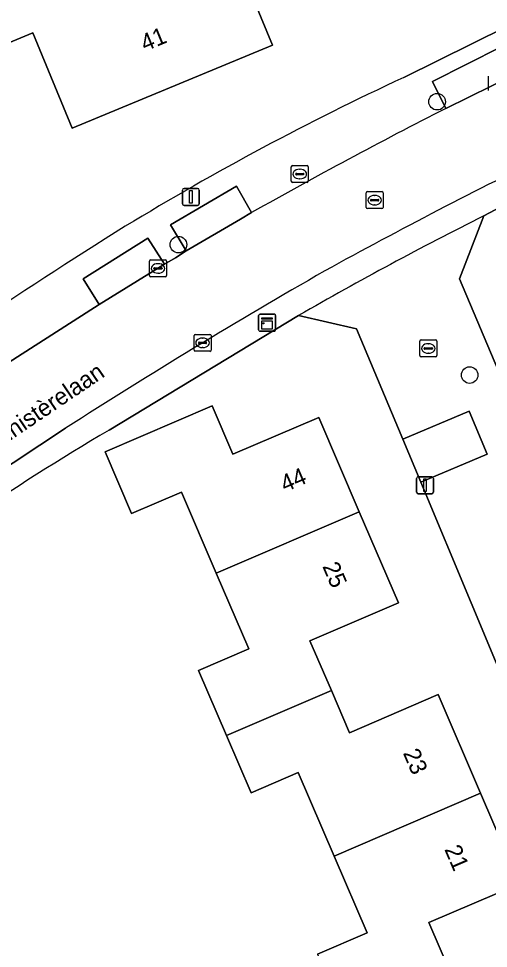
# Model space of a CAD drawing. Extents: x 158472 to 159562, y 388525 to 389606.
# Drawn here: x 158574.4 to 158602.1, y 389102.4 to 389157.2 of the extents above; entities that cross this region are included whole.
import ezdxf

# ---------------------------------------------------------------- set-up
doc = ezdxf.new("R2010")
doc.units = 0
for name, color, linetype in [('IMGEO_Boom', 7, 'Continuous'), ('IMGEO_Brandkraan', 7, 'Continuous'), ('IMGEO_Erf', 7, 'Continuous'), ('IMGEO_Kast', 7, 'Continuous'), ('IMGEO_Kolk', 7, 'Continuous'), ('IMGEO_Lichtmast', 7, 'Continuous'), ('IMGEO_Openbare_ruimte_label', 7, 'Continuous'), ('IMGEO_Pand', 7, 'Continuous'), ('IMGEO_Pand_nummerreeks', 7, 'Continuous'), ('IMGEO_Parkeervlak_open', 7, 'Continuous'), ('IMGEO_Rijbaan_lokaal_open', 7, 'Continuous'), ('IMGEO_Rioolput', 7, 'Continuous'), ('IMGEO_Voetpad_open', 7, 'Continuous')]:
    doc.layers.add(name, color=color, linetype=linetype)

msp = doc.modelspace()

# ---------------------------------------------------------------- linework, layer by layer
at = {"layer": 'IMGEO_Boom'}
for centre in [(158599.098, 389152.266), (158583.856, 389143.844), (158601.015, 389136.161)]:
    msp.add_circle(centre, 0.489, dxfattribs=at)
at = {"layer": 'IMGEO_Brandkraan'}
for p, q in [((158590.507, 389147.576), (158590.507, 389148.428)), ((158590.582, 389148.502), (158591.434, 389148.502)), ((158590.766, 389147.996), (158590.766, 389148.008)), ((158590.809, 389148.045), (158591.207, 389148.045)), ((158590.995, 389148.282), (158591.02, 389148.282)), ((158591.25, 389148.008), (158591.25, 389147.996)), ((158591.508, 389148.428), (158591.508, 389147.576)), ((158591.434, 389147.502), (158590.582, 389147.502)), ((158591.204, 389147.959), (158590.806, 389147.959)), ((158591.018, 389147.722), (158590.993, 389147.722))]:
    msp.add_line(p, q, dxfattribs=at)
for points in [[(158590.507, 389147.576), (158590.507, 389148.428)], [(158590.582, 389148.502), (158591.434, 389148.502)], [(158591.508, 389148.428), (158591.508, 389147.576)], [(158591.434, 389147.502), (158590.582, 389147.502)]]:
    msp.add_lwpolyline(points, dxfattribs=at)
for centre, radius, start, end in [((158590.584, 389148.426), 0.0765, 91.552, 178.448), ((158590.584, 389148.426), 0.0765, 91.552, 178.448), ((158590.806, 389148.005), 0.0403, 85.8775, 175.7526), ((158590.803, 389147.995), 0.0366, 178.938, 274.7102), ((158591.207, 389148.002), 0.043, 264.8664, 352.4533), ((158591.211, 389148.007), 0.0386, 1.7309, 96.639), ((158591.432, 389148.426), 0.0765, 1.552, 88.448), ((158591.432, 389148.426), 0.0765, 1.552, 88.448), ((158590.584, 389147.578), 0.0765, 181.552, 268.448), ((158590.584, 389147.578), 0.0765, 181.552, 268.448), ((158591.432, 389147.578), 0.0765, 271.552, 358.448), ((158591.432, 389147.578), 0.0765, 271.552, 358.448)]:
    msp.add_arc(centre, radius, start, end, dxfattribs=at)
for centre, major_axis, ratio, start_param, end_param in [((158590.994, 389148.002), (-0.387, 0.002), 0.722429, 4.712389, 7.853982), ((158591.019, 389148.002), (-0.39, 0.002), 0.717154, 1.570796, 4.712389)]:
    msp.add_ellipse(centre, major_axis=major_axis, ratio=ratio, start_param=start_param, end_param=end_param, dxfattribs=at)
at = {"layer": 'IMGEO_Erf'}
for points in [[(158597.138, 389153.695), (158607.242, 389158.725), (158620.132, 389164.466), (158628.911, 389168.036), (158631.169, 389168.954), (158636.574, 389170.868), (158639.743, 389171.99), (158642.657, 389172.548), (158642.458, 389173.096), (158646.671, 389174.101), (158649.656, 389174.086), (158656.246, 389174.054), (158682.509, 389189.809)], [(158610.71, 389150.237), (158601.848, 389145.539), (158600.426, 389141.831), (158604.336, 389132.54)], [(158632.28, 389085.631), (158618.202, 389096.374), (158612.964, 389094.303), (158598.129, 389129.848), (158597.07, 389132.386), (158594.354, 389138.893), (158590.94, 389139.667), (158579.773, 389132.914)], [(158592.043, 389102.037), (158594.974, 389103.297), (158593.03, 389107.822), (158590.917, 389112.738), (158588.145, 389111.547), (158586.693, 389114.925), (158585.047, 389118.756), (158588.003, 389120.026), (158586.085, 389124.489), (158584.036, 389129.256), (158581.102, 389127.995), (158579.539, 389131.634), (158585.838, 389134.341), (158587.062, 389131.494), (158592.123, 389133.669), (158594.511, 389128.111), (158596.816, 389122.747), (158591.606, 389120.509), (158592.866, 389117.577), (158593.935, 389115.089), (158599.163, 389117.335), (158601.658, 389111.53), (158603.953, 389106.19), (158598.61, 389103.9), (158599.882, 389100.941)]]:
    msp.add_lwpolyline(points, dxfattribs=at)
msp.add_lwpolyline([(158570.316, 389159.584), (158573.697, 389160.985), (158574.434, 389159.208), (158585.937, 389163.973), (158587.492, 389160.22), (158589.406, 389155.6), (158577.601, 389150.71), (158575.687, 389155.33), (158575.276, 389156.322), (158572.196, 389155.046)], close=True, dxfattribs=at)
for centre, radius, start, end in [((158666.744, 389003.703), 165.356, 114.89452, 121.34537), ((158765.685, 388849.558), 348.499, 122.05467, 125.75483), ((158652.848, 389008.57), 144.227, 120.44216, 128.36399)]:
    msp.add_arc(centre, radius, start, end, dxfattribs=at)
at = {"layer": 'IMGEO_Kast'}
for p, q in [((158588.583, 389138.819), (158588.583, 389139.66)), ((158588.583, 389139.66), (158588.583, 389138.819)), ((158588.658, 389139.744), (158589.499, 389139.744)), ((158589.499, 389139.744), (158588.658, 389139.744)), ((158589.583, 389139.669), (158589.583, 389138.828)), ((158589.583, 389138.828), (158589.583, 389139.669)), ((158589.508, 389138.744), (158588.667, 389138.744)), ((158588.667, 389138.744), (158589.508, 389138.744))]:
    msp.add_line(p, q, dxfattribs=at)
for points in [[(158588.778, 389139.534), (158589.378, 389139.534), (158589.378, 389139.449), (158588.778, 389139.449), (158588.778, 389139.534)], [(158588.778, 389139.359), (158589.378, 389139.359), (158589.378, 389138.87), (158588.778, 389138.87), (158588.778, 389139.359)]]:
    msp.add_lwpolyline(points, dxfattribs=at)
msp.add_circle((158588.862, 389139.208), 0.0377, dxfattribs=at)
for centre, start, end in [((158588.661, 389139.666), 92.4484, 184.2845), ((158588.661, 389139.666), 92.4484, 184.2845), ((158589.505, 389139.666), 2.4484, 94.2845), ((158589.505, 389139.666), 2.4484, 94.2845), ((158588.661, 389138.822), 182.4484, 274.2845), ((158588.661, 389138.822), 182.4484, 274.2845), ((158589.505, 389138.822), 272.4484, 4.2845), ((158589.505, 389138.822), 272.4484, 4.2845)]:
    msp.add_arc(centre, 0.0779, start, end, dxfattribs=at)
at = {"layer": 'IMGEO_Kolk'}
for p, q in [((158602.119, 389152.927), (158602.119, 389153.779)), ((158582.154, 389142.017), (158582.154, 389142.869)), ((158582.229, 389142.943), (158583.081, 389142.943)), ((158582.642, 389142.723), (158582.667, 389142.723)), ((158583.155, 389142.869), (158583.155, 389142.017)), ((158583.081, 389141.943), (158582.229, 389141.943)), ((158582.413, 389142.437), (158582.413, 389142.449)), ((158582.851, 389142.4), (158582.453, 389142.4)), ((158582.456, 389142.486), (158582.854, 389142.486)), ((158582.665, 389142.163), (158582.64, 389142.163)), ((158582.897, 389142.449), (158582.897, 389142.437)), ((158584.778, 389137.632), (158584.778, 389138.484)), ((158584.853, 389138.558), (158585.705, 389138.558)), ((158585.266, 389138.338), (158585.291, 389138.338)), ((158585.779, 389138.484), (158585.779, 389137.632)), ((158598.081, 389137.303), (158598.081, 389138.155)), ((158598.156, 389138.229), (158599.008, 389138.229)), ((158599.082, 389138.155), (158599.082, 389137.303)), ((158585.705, 389137.558), (158584.853, 389137.558)), ((158585.037, 389138.052), (158585.037, 389138.064)), ((158585.475, 389138.015), (158585.077, 389138.015)), ((158585.08, 389138.101), (158585.478, 389138.101)), ((158585.289, 389137.778), (158585.264, 389137.778)), ((158585.521, 389138.064), (158585.521, 389138.052)), ((158598.34, 389137.723), (158598.34, 389137.735)), ((158598.778, 389137.686), (158598.38, 389137.686)), ((158598.383, 389137.772), (158598.781, 389137.772)), ((158598.569, 389138.009), (158598.594, 389138.009)), ((158598.824, 389137.735), (158598.824, 389137.723)), ((158599.008, 389137.229), (158598.156, 389137.229)), ((158598.592, 389137.449), (158598.567, 389137.449))]:
    msp.add_line(p, q, dxfattribs=at)
for points in [[(158602.119, 389152.927), (158602.119, 389153.779)], [(158582.154, 389142.017), (158582.154, 389142.869)], [(158582.229, 389142.943), (158583.081, 389142.943)], [(158583.155, 389142.869), (158583.155, 389142.017)], [(158583.081, 389141.943), (158582.229, 389141.943)], [(158584.778, 389137.632), (158584.778, 389138.484)], [(158584.853, 389138.558), (158585.705, 389138.558)], [(158585.779, 389138.484), (158585.779, 389137.632)], [(158598.081, 389137.303), (158598.081, 389138.155)], [(158598.156, 389138.229), (158599.008, 389138.229)], [(158599.082, 389138.155), (158599.082, 389137.303)], [(158585.705, 389137.558), (158584.853, 389137.558)], [(158599.008, 389137.229), (158598.156, 389137.229)]]:
    msp.add_lwpolyline(points, dxfattribs=at)
for centre, radius, start, end in [((158582.231, 389142.867), 0.0765, 91.552, 178.448), ((158582.231, 389142.867), 0.0765, 91.552, 178.448), ((158582.858, 389142.448), 0.0386, 1.7309, 96.639), ((158583.079, 389142.867), 0.0765, 1.552, 88.448), ((158583.079, 389142.867), 0.0765, 1.552, 88.448), ((158582.231, 389142.019), 0.0765, 181.552, 268.448), ((158582.231, 389142.019), 0.0765, 181.552, 268.448), ((158582.453, 389142.446), 0.0403, 85.8775, 175.7526), ((158582.45, 389142.436), 0.0366, 178.938, 274.7102), ((158582.854, 389142.443), 0.043, 264.8664, 352.4533), ((158583.079, 389142.019), 0.0765, 271.552, 358.448), ((158583.079, 389142.019), 0.0765, 271.552, 358.448), ((158584.855, 389138.482), 0.0765, 91.552, 178.448), ((158584.855, 389138.482), 0.0765, 91.552, 178.448), ((158585.703, 389138.482), 0.0765, 1.552, 88.448), ((158585.703, 389138.482), 0.0765, 1.552, 88.448), ((158598.158, 389138.153), 0.0765, 91.552, 178.448), ((158598.158, 389138.153), 0.0765, 91.552, 178.448), ((158599.006, 389138.153), 0.0765, 1.552, 88.448), ((158599.006, 389138.153), 0.0765, 1.552, 88.448), ((158584.855, 389137.634), 0.0765, 181.552, 268.448), ((158584.855, 389137.634), 0.0765, 181.552, 268.448), ((158585.077, 389138.061), 0.0403, 85.8775, 175.7526), ((158585.074, 389138.051), 0.0366, 178.938, 274.7102), ((158585.478, 389138.058), 0.043, 264.8664, 352.4533), ((158585.482, 389138.063), 0.0386, 1.7309, 96.639), ((158585.703, 389137.634), 0.0765, 271.552, 358.448), ((158585.703, 389137.634), 0.0765, 271.552, 358.448), ((158598.38, 389137.732), 0.0403, 85.8775, 175.7526), ((158598.377, 389137.722), 0.0366, 178.938, 274.7102), ((158598.781, 389137.729), 0.043, 264.8664, 352.4533), ((158598.785, 389137.734), 0.0386, 1.7309, 96.639), ((158598.158, 389137.305), 0.0765, 181.552, 268.448), ((158598.158, 389137.305), 0.0765, 181.552, 268.448), ((158599.006, 389137.305), 0.0765, 271.552, 358.448), ((158599.006, 389137.305), 0.0765, 271.552, 358.448)]:
    msp.add_arc(centre, radius, start, end, dxfattribs=at)
for centre, major_axis, ratio, start_param, end_param in [((158582.641, 389142.443), (-0.387, 0.002), 0.722429, 4.712389, 7.853982), ((158582.666, 389142.443), (-0.39, 0.002), 0.717154, 1.570796, 4.712389), ((158585.265, 389138.058), (-0.387, 0.002), 0.722429, 4.712389, 7.853982), ((158585.29, 389138.058), (-0.39, 0.002), 0.717154, 1.570796, 4.712389), ((158598.568, 389137.729), (-0.387, 0.002), 0.722429, 4.712389, 7.853982), ((158598.593, 389137.729), (-0.39, 0.002), 0.717154, 1.570796, 4.712389)]:
    msp.add_ellipse(centre, major_axis=major_axis, ratio=ratio, start_param=start_param, end_param=end_param, dxfattribs=at)
at = {"layer": 'IMGEO_Lichtmast'}
for p, q in [((158584.096, 389146.257), (158584.096, 389147.057)), ((158584.096, 389147.057), (158584.096, 389146.257)), ((158584.196, 389147.157), (158584.986, 389147.157)), ((158584.986, 389147.157), (158584.196, 389147.157)), ((158585.086, 389147.057), (158585.086, 389146.257)), ((158585.086, 389146.257), (158585.086, 389147.057)), ((158584.986, 389146.157), (158584.196, 389146.157)), ((158584.196, 389146.157), (158584.986, 389146.157)), ((158597.887, 389129.266), (158597.887, 389130.066)), ((158597.887, 389130.066), (158597.887, 389129.266)), ((158597.987, 389130.166), (158598.777, 389130.166)), ((158598.777, 389130.166), (158597.987, 389130.166)), ((158598.877, 389130.066), (158598.877, 389129.266)), ((158598.877, 389129.266), (158598.877, 389130.066)), ((158598.777, 389129.166), (158597.987, 389129.166)), ((158597.987, 389129.166), (158598.777, 389129.166))]:
    msp.add_line(p, q, dxfattribs=at)
for points in [[(158584.516, 389147.032), (158584.666, 389147.032), (158584.666, 389146.282), (158584.516, 389146.282), (158584.516, 389147.032)], [(158598.307, 389130.041), (158598.457, 389130.041), (158598.457, 389129.291), (158598.307, 389129.291), (158598.307, 389130.041)]]:
    msp.add_lwpolyline(points, dxfattribs=at)
for centre, start, end in [((158584.196, 389147.057), 90, 180), ((158584.196, 389147.057), 90, 180), ((158584.986, 389147.057), 0, 90), ((158584.986, 389147.057), 360, 90), ((158584.196, 389146.257), 180, 270), ((158584.196, 389146.257), 180, 270), ((158584.986, 389146.257), 270, 0), ((158584.986, 389146.257), 270, 0), ((158597.987, 389130.066), 90, 180), ((158597.987, 389130.066), 90, 180), ((158598.777, 389130.066), 0, 90), ((158598.777, 389130.066), 360, 90), ((158597.987, 389129.266), 180, 270), ((158597.987, 389129.266), 180, 270), ((158598.777, 389129.266), 270, 0), ((158598.777, 389129.266), 270, 0)]:
    msp.add_arc(centre, 0.1, start, end, dxfattribs=at)
at = {"layer": 'IMGEO_Pand'}
for points in [[(158587.492, 389160.22), (158585.937, 389163.973), (158574.434, 389159.208), (158573.697, 389160.985), (158570.316, 389159.584), (158572.196, 389155.046), (158575.276, 389156.322), (158575.687, 389155.33), (158577.601, 389150.71), (158589.406, 389155.6)], [(158594.511, 389128.111), (158592.123, 389133.669), (158587.062, 389131.494), (158585.838, 389134.341), (158579.539, 389131.634), (158581.102, 389127.995), (158584.036, 389129.256), (158586.085, 389124.489)], [(158586.693, 389114.925), (158592.866, 389117.577), (158591.606, 389120.509), (158596.816, 389122.747), (158594.511, 389128.111), (158586.085, 389124.489), (158588.003, 389120.026), (158585.047, 389118.756)], [(158601.658, 389111.53), (158599.163, 389117.335), (158593.935, 389115.089), (158592.866, 389117.577), (158586.693, 389114.925), (158588.145, 389111.547), (158590.917, 389112.738), (158593.03, 389107.822)], [(158601.658, 389111.53), (158593.03, 389107.822), (158594.974, 389103.297), (158592.043, 389102.037), (158593.662, 389098.268), (158599.882, 389100.941), (158598.61, 389103.9), (158603.953, 389106.19)]]:
    msp.add_lwpolyline(points, close=True, dxfattribs=at)
at = {"layer": 'IMGEO_Parkeervlak_open'}
for points in [[(158603.678, 389153.872), (158602.868, 389155.501), (158598.828, 389153.465), (158599.62, 389151.872)], [(158584.304, 389143.474), (158587.513, 389145.345), (158588.17, 389145.735), (158587.288, 389147.297), (158583.39, 389145.019)], [(158579.187, 389140.322), (158583.027, 389142.695), (158582.062, 389144.228), (158578.242, 389141.835)]]:
    msp.add_lwpolyline(points, close=True, dxfattribs=at)
at = {"layer": 'IMGEO_Rijbaan_lokaal_open'}
for points in [[(158601.848, 389145.539), (158610.71, 389150.237), (158621.842, 389155.257), (158632.657, 389159.567), (158633.847, 389160.041), (158641.493, 389162.92)], [(158605.926, 389149.273), (158615.407, 389153.725), (158613.307, 389158.401), (158611.31, 389157.497), (158603.678, 389153.872), (158599.62, 389151.872)], [(158588.17, 389145.735), (158587.513, 389145.345), (158584.304, 389143.474), (158583.678, 389143.063), (158583.027, 389142.695), (158579.187, 389140.322), (158572.325, 389135.945), (158571.761, 389135.569), (158571.195, 389135.197), (158569.706, 389134.202), (158572.582, 389129.985), (158577.195, 389133.025)], [(158604.336, 389132.54), (158600.426, 389141.831), (158601.848, 389145.539)], [(158579.773, 389132.914), (158590.94, 389139.667)], [(158590.94, 389139.667), (158594.354, 389138.893), (158597.07, 389132.386), (158600.988, 389134.035), (158602.047, 389131.497), (158598.129, 389129.848), (158612.964, 389094.303)], [(158577.195, 389133.025), (158572.582, 389129.985), (158570.267, 389128.409)]]:
    msp.add_lwpolyline(points, dxfattribs=at)
msp.add_lwpolyline([(158598.129, 389129.848), (158602.047, 389131.497), (158600.988, 389134.035), (158597.07, 389132.386)], close=True, dxfattribs=at)
for centre, radius, start, end in [((158738.492, 388879.025), 306.155, 116.97483, 119.40623), ((158739.429, 388875.529), 304.563, 115.99818, 118.84758), ((158739.429, 388875.529), 304.563, 115.99818, 118.84758), ((158696.488, 388956.666), 211.257, 116.61434, 119.97464), ((158696.488, 388956.666), 211.257, 116.61434, 119.97464), ((158774.079, 388825.669), 365.008, 119.83558, 122.64258), ((158774.079, 388825.669), 365.008, 119.83558, 122.64258), ((158652.848, 389008.57), 144.227, 120.44216, 128.36399)]:
    msp.add_arc(centre, radius, start, end, dxfattribs=at)
at = {"layer": 'IMGEO_Rioolput'}
for p, q in [((158594.918, 389146.04), (158594.918, 389146.892)), ((158594.993, 389146.966), (158595.845, 389146.966)), ((158595.919, 389146.892), (158595.919, 389146.04)), ((158595.177, 389146.46), (158595.177, 389146.472)), ((158595.615, 389146.423), (158595.217, 389146.423)), ((158595.22, 389146.509), (158595.618, 389146.509)), ((158595.406, 389146.746), (158595.431, 389146.746)), ((158595.661, 389146.472), (158595.661, 389146.46)), ((158595.845, 389145.966), (158594.993, 389145.966)), ((158595.429, 389146.186), (158595.404, 389146.186))]:
    msp.add_line(p, q, dxfattribs=at)
for points in [[(158594.918, 389146.04), (158594.918, 389146.892)], [(158594.993, 389146.966), (158595.845, 389146.966)], [(158595.919, 389146.892), (158595.919, 389146.04)], [(158595.845, 389145.966), (158594.993, 389145.966)]]:
    msp.add_lwpolyline(points, dxfattribs=at)
for centre, radius, start, end in [((158594.995, 389146.89), 0.0765, 91.552, 178.448), ((158594.995, 389146.89), 0.0765, 91.552, 178.448), ((158595.843, 389146.89), 0.0765, 1.552, 88.448), ((158595.843, 389146.89), 0.0765, 1.552, 88.448), ((158595.217, 389146.469), 0.0403, 85.8775, 175.7526), ((158595.214, 389146.459), 0.0366, 178.938, 274.7102), ((158595.618, 389146.466), 0.043, 264.8664, 352.4533), ((158595.622, 389146.471), 0.0386, 1.7309, 96.639), ((158594.995, 389146.042), 0.0765, 181.552, 268.448), ((158594.995, 389146.042), 0.0765, 181.552, 268.448), ((158595.843, 389146.042), 0.0765, 271.552, 358.448), ((158595.843, 389146.042), 0.0765, 271.552, 358.448)]:
    msp.add_arc(centre, radius, start, end, dxfattribs=at)
for centre, major_axis, ratio, start_param, end_param in [((158595.405, 389146.466), (-0.387, 0.002), 0.722429, 4.712389, 7.853982), ((158595.43, 389146.466), (-0.39, 0.002), 0.717154, 1.570796, 4.712389)]:
    msp.add_ellipse(centre, major_axis=major_axis, ratio=ratio, start_param=start_param, end_param=end_param, dxfattribs=at)
at = {"layer": 'IMGEO_Voetpad_open'}
for points in [[(158599.62, 389151.872), (158598.828, 389153.465), (158602.868, 389155.501), (158603.678, 389153.872), (158611.31, 389157.497), (158610.557, 389159.108), (158614.665, 389160.968), (158615.423, 389159.358), (158615.843, 389159.54), (158616.512, 389159.83), (158622.064, 389162.197), (158621.395, 389163.854), (158625.565, 389165.6), (158626.256, 389163.948), (158630.058, 389165.442), (158633.271, 389166.705), (158632.664, 389168.385), (158636.916, 389169.918), (158636.574, 389170.868), (158631.169, 389168.954), (158628.911, 389168.036), (158620.132, 389164.466), (158607.242, 389158.725), (158597.138, 389153.695)], [(158553.919, 389122.886), (158552.921, 389124.378), (158560.156, 389129.669), (158561.21, 389128.229), (158567.388, 389132.631), (158568.574, 389133.462), (158567.552, 389134.949), (158571.317, 389137.434), (158572.325, 389135.945), (158579.187, 389140.322), (158578.242, 389141.835), (158582.062, 389144.228), (158583.027, 389142.695), (158583.678, 389143.063), (158584.304, 389143.474), (158583.39, 389145.019), (158587.288, 389147.297), (158588.17, 389145.735)]]:
    msp.add_lwpolyline(points, dxfattribs=at)
for centre, radius, start, end in [((158666.744, 389003.703), 165.356, 114.89452, 121.34537), ((158738.492, 388879.025), 306.155, 116.97483, 119.40623), ((158765.685, 388849.558), 348.499, 122.05467, 125.75483)]:
    msp.add_arc(centre, radius, start, end, dxfattribs=at)

# ---------------------------------------------------------------- texts
at = {"layer": 'IMGEO_Openbare_ruimte_label'}
msp.add_text('Finistèrelaan', height=1, rotation=34.1191, dxfattribs=at).set_placement((158573.252, 389131.818))
at = {"layer": 'IMGEO_Pand_nummerreeks'}
for s, rotation, p in [('41', 22.5009, (158581.881, 389155.21)), ('44', 23.256, (158590.129, 389129.242)), ('25', 293.2524, (158592.324, 389124.893)), ('23', 293.2575, (158597.071, 389113.896)), ('21', 293.2575, (158599.511, 389108.221))]:
    msp.add_text(s, height=1, rotation=rotation, dxfattribs=at).set_placement(p)

doc.saveas('drawing.dxf')
